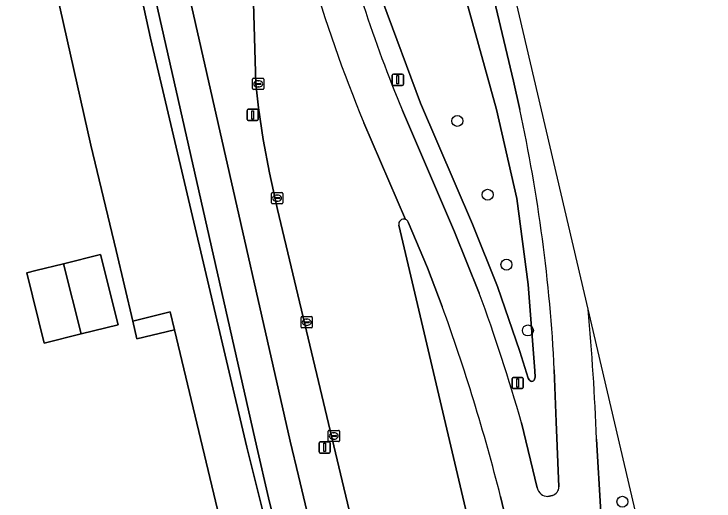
# Model space of a CAD drawing. Extents: x 158455 to 159797, y 387218 to 388672.
# Drawn here: x 159598.4 to 159660.8, y 388285.3 to 388328.7 of the extents above; entities that cross this region are included whole.
import ezdxf

# ---------------------------------------------------------------- set-up
doc = ezdxf.new("R2010")
doc.units = 0
for name, color, linetype in [('IMGEO_Berm_groen', 7, 'Continuous'), ('IMGEO_Boom', 7, 'Continuous'), ('IMGEO_Erf', 7, 'Continuous'), ('IMGEO_Fietspad_gesloten', 7, 'Continuous'), ('IMGEO_Groenvoorziening', 7, 'Continuous'), ('IMGEO_Kolk', 7, 'Continuous'), ('IMGEO_Lichtmast', 7, 'Continuous'), ('IMGEO_Loofbos', 7, 'Continuous'), ('IMGEO_OVBaan_gesloten', 7, 'Continuous'), ('IMGEO_Pand', 7, 'Continuous'), ('IMGEO_Rijbaan_regionaal_gesloten', 7, 'Continuous')]:
    doc.layers.add(name, color=color, linetype=linetype)

msp = doc.modelspace()

# ---------------------------------------------------------------- linework, layer by layer
at = {"layer": 'IMGEO_Berm_groen'}
for points in [[(159540.353, 388651.012), (159540.613, 388649.965), (159543.561, 388650.659), (159545.401, 388643.434), (159542.421, 388642.689), (159552.559, 388601.898), (159557.037, 388583.035), (159566.795, 388540.309), (159575.397, 388502.7), (159583.872, 388464.675), (159592.151, 388427.82), (159600.671, 388389.772), (159609.203, 388351.755), (159623.05, 388290.6), (159623.775, 388287.49), (159625.27, 388281.24), (159627.393, 388273.129), (159629.279, 388267.172), (159629.492, 388266.323)], [(159643.497, 388320.188), (159642.939, 388322.703), (159638.78, 388340.261), (159629.874, 388377.885), (159620.782, 388416.393), (159613.365, 388447.664), (159607.033, 388474.397), (159599.521, 388506.188), (159589.122, 388550.014), (159585.36, 388565.801)], [(159617.436, 388390.108), (159628.494, 388340.53), (159631.289, 388329.785), (159634.648, 388320.733), (159639.291, 388309.939), (159641.508, 388304.394), (159643.523, 388298.58), (159644.242, 388296.211), (159644.34, 388296.052), (159644.4, 388295.989), (159644.482, 388295.941), (159644.56, 388295.925), (159644.676, 388295.941), (159644.724, 388295.968), (159644.779, 388296.029), (159644.821, 388296.108), (159644.852, 388296.199), (159644.879, 388296.297), (159644.861, 388296.867), (159644.263, 388304.576), (159643.246, 388312.232), (159641.422, 388320.187), (159638.221, 388331.802), (159610.474, 388447.432)], [(159610.474, 388447.432), (159638.221, 388331.802), (159641.422, 388320.187), (159643.246, 388312.232), (159644.263, 388304.576), (159644.861, 388296.867), (159644.879, 388296.297), (159644.852, 388296.199), (159644.821, 388296.108), (159644.779, 388296.029), (159644.724, 388295.968), (159644.676, 388295.941), (159644.56, 388295.925), (159644.482, 388295.941), (159644.4, 388295.989), (159644.34, 388296.052), (159644.242, 388296.211), (159643.523, 388298.58), (159641.508, 388304.394), (159639.291, 388309.939), (159634.648, 388320.733), (159631.289, 388329.785), (159628.494, 388340.53), (159617.436, 388390.108)], [(159606.254, 388351.186), (159597.639, 388389.444), (159589.968, 388423.808), (159588.641, 388423.527), (159590.328, 388416.296), (159600.975, 388370.668), (159610.605, 388326.529), (159619.18, 388290.053), (159624.208, 388269.943)], [(159624.796, 388271.174), (159624.224, 388273.238), (159622.272, 388280.842), (159621.116, 388285.526), (159620.082, 388290.065), (159606.254, 388351.186)], [(159632.416, 388266.98), (159631.327, 388271.71), (159621.906, 388311.257), (159621.194, 388314.524), (159620.646, 388317.491), (159620.212, 388320.339), (159619.973, 388322.455), (159619.79, 388329.694), (159619.699, 388331.896), (159619.65, 388332.774)], [(159633.046, 388320.092), (159637.698, 388309.278), (159639.892, 388303.791)], [(159632.723, 388309.856), (159642.241, 388269.419)], [(159636.592, 388302.612), (159635.274, 388306.047), (159633.57, 388310.141)], [(159656.597, 388272.378), (159649.589, 388302.356)], [(159646.985, 388286.523), (159646.736, 388292.326), (159646.583, 388296.962)], [(159643.647, 388292.23), (159645.054, 388286.426)], [(159650.353, 388290.778), (159650.728, 388284.24), (159651.178, 388280.276), (159652.093, 388273.836), (159652.454, 388271.838)], [(159645.458, 388270.229), (159641.796, 388285.666)], [(159646.013, 388285.667), (159646.406, 388285.747)]]:
    msp.add_lwpolyline(points, dxfattribs=at)
for centre, radius, start, end in [((159752.151, 388369.545), 128.964, 193.67654, 202.54852), ((159503.875, 388289.819), 142.887, 2.8656, 12.27133), ((159633.163, 388309.95), 0.45, 69.38895, 191.98671), ((159633.158, 388309.946), 0.456, 25.36304, 68.95008), ((159494.474, 388250.169), 154.99, 15.74637, 20.24111), ((159465.298, 388240.737), 182.127, 14.28186, 19.86086), ((159417.807, 388281.239), 232.742, 2.34884, 5.20554), ((159646.181, 388286.519), 0.804, 286.23611, 0.30815), ((159646.003, 388286.64), 0.973, 192.68498, 270.59535)]:
    msp.add_arc(centre, radius, start, end, dxfattribs=at)
at = {"layer": 'IMGEO_Boom'}
for centre in [(159637.94, 388319.162), (159640.641, 388312.575), (159642.32, 388306.341), (159644.224, 388300.466), (159652.652, 388285.188)]:
    msp.add_circle(centre, 0.489, dxfattribs=at)
at = {"layer": 'IMGEO_Erf'}
msp.add_lwpolyline([(159597.62, 388259.535), (159599.978, 388263.249), (159614.966, 388266.631), (159620.545, 388267.854), (159612.727, 388300.512), (159609.396, 388299.733), (159609.026, 388301.301), (159607.543, 388307.594), (159605.284, 388316.997), (159599.228, 388344.019), (159597.485, 388343.619)], dxfattribs=at)
msp.add_lwpolyline([(159602.86, 388306.423), (159606.145, 388307.244), (159607.711, 388300.977), (159604.425, 388300.156), (159601.139, 388299.335), (159599.573, 388305.602), (159600.39, 388305.806)], close=True, dxfattribs=at)
at = {"layer": 'IMGEO_Fietspad_gesloten'}
for points in [[(159633.886, 388260.246), (159633.908, 388260.603), (159633.389, 388263.756), (159630.357, 388262.993), (159629.492, 388266.323), (159629.279, 388267.172), (159627.393, 388273.129), (159625.27, 388281.24), (159623.775, 388287.49), (159623.05, 388290.6), (159609.203, 388351.755), (159600.671, 388389.772), (159592.151, 388427.82), (159583.872, 388464.675), (159575.397, 388502.7), (159566.795, 388540.309), (159557.037, 388583.035), (159552.559, 388601.898), (159542.421, 388642.689), (159540.613, 388649.965), (159540.353, 388651.012), (159539.53, 388654.351), (159543.874, 388655.358), (159542.595, 388658.557)], [(159536.69, 388652.52), (159536.951, 388651.229), (159537.239, 388650.224), (159538.062, 388647.429), (159546.89, 388612.423), (159553.487, 388585.086), (159563.842, 388539.72), (159572.396, 388502.18), (159580.907, 388464.162), (159589.184, 388427.319), (159589.805, 388424.537), (159589.968, 388423.808), (159597.639, 388389.444), (159606.254, 388351.186), (159620.082, 388290.065), (159621.116, 388285.526), (159622.272, 388280.842), (159624.224, 388273.238), (159624.796, 388271.174), (159625.874, 388267.279), (159627.284, 388261.472), (159627.344, 388261.025)]]:
    msp.add_lwpolyline(points, dxfattribs=at)
at = {"layer": 'IMGEO_Groenvoorziening'}
msp.add_lwpolyline([(159612.727, 388300.512), (159612.342, 388302.118), (159609.026, 388301.301), (159609.396, 388299.733)], close=True, dxfattribs=at)
at = {"layer": 'IMGEO_Kolk'}
for p, q in [((159619.7, 388322.04), (159619.7, 388322.892)), ((159619.775, 388322.966), (159620.627, 388322.966)), ((159620.188, 388322.746), (159620.213, 388322.746)), ((159620.701, 388322.892), (159620.701, 388322.04)), ((159619.959, 388322.46), (159619.959, 388322.472)), ((159620.397, 388322.423), (159619.999, 388322.423)), ((159620.002, 388322.509), (159620.4, 388322.509)), ((159620.211, 388322.186), (159620.186, 388322.186)), ((159620.443, 388322.472), (159620.443, 388322.46)), ((159620.627, 388321.966), (159619.775, 388321.966)), ((159621.377, 388311.845), (159621.377, 388312.697)), ((159621.452, 388312.771), (159622.304, 388312.771)), ((159622.378, 388312.697), (159622.378, 388311.845)), ((159621.636, 388312.265), (159621.636, 388312.277)), ((159622.074, 388312.228), (159621.676, 388312.228)), ((159621.679, 388312.314), (159622.077, 388312.314)), ((159621.865, 388312.551), (159621.89, 388312.551)), ((159622.12, 388312.277), (159622.12, 388312.265)), ((159622.304, 388311.771), (159621.452, 388311.771)), ((159621.888, 388311.991), (159621.863, 388311.991)), ((159624.017, 388300.773), (159624.017, 388301.625)), ((159624.092, 388301.699), (159624.944, 388301.699)), ((159624.505, 388301.479), (159624.53, 388301.479)), ((159625.018, 388301.625), (159625.018, 388300.773)), ((159624.276, 388301.193), (159624.276, 388301.205)), ((159624.714, 388301.156), (159624.316, 388301.156)), ((159624.319, 388301.242), (159624.717, 388301.242)), ((159624.528, 388300.919), (159624.503, 388300.919)), ((159624.76, 388301.205), (159624.76, 388301.193)), ((159624.944, 388300.699), (159624.092, 388300.699)), ((159626.428, 388290.626), (159626.428, 388291.478)), ((159626.503, 388291.552), (159627.355, 388291.552)), ((159627.429, 388291.478), (159627.429, 388290.626)), ((159626.687, 388291.046), (159626.687, 388291.058)), ((159627.125, 388291.009), (159626.727, 388291.009)), ((159626.73, 388291.095), (159627.128, 388291.095)), ((159626.916, 388291.332), (159626.941, 388291.332)), ((159627.171, 388291.058), (159627.171, 388291.046)), ((159627.355, 388290.552), (159626.503, 388290.552)), ((159626.939, 388290.772), (159626.914, 388290.772))]:
    msp.add_line(p, q, dxfattribs=at)
for points in [[(159619.7, 388322.04), (159619.7, 388322.892)], [(159619.775, 388322.966), (159620.627, 388322.966)], [(159620.701, 388322.892), (159620.701, 388322.04)], [(159620.627, 388321.966), (159619.775, 388321.966)], [(159621.377, 388311.845), (159621.377, 388312.697)], [(159621.452, 388312.771), (159622.304, 388312.771)], [(159622.378, 388312.697), (159622.378, 388311.845)], [(159622.304, 388311.771), (159621.452, 388311.771)], [(159624.017, 388300.773), (159624.017, 388301.625)], [(159624.092, 388301.699), (159624.944, 388301.699)], [(159625.018, 388301.625), (159625.018, 388300.773)], [(159624.944, 388300.699), (159624.092, 388300.699)], [(159626.428, 388290.626), (159626.428, 388291.478)], [(159626.503, 388291.552), (159627.355, 388291.552)], [(159627.429, 388291.478), (159627.429, 388290.626)], [(159627.355, 388290.552), (159626.503, 388290.552)]]:
    msp.add_lwpolyline(points, dxfattribs=at)
for centre, radius, start, end in [((159619.777, 388322.89), 0.0765, 91.55205, 178.44795), ((159619.777, 388322.89), 0.0765, 91.55205, 178.44795), ((159620.625, 388322.89), 0.0765, 1.55205, 88.44795), ((159620.625, 388322.89), 0.0765, 1.55205, 88.44795), ((159619.777, 388322.042), 0.0765, 181.55205, 268.44795), ((159619.777, 388322.042), 0.0765, 181.55205, 268.44795), ((159619.999, 388322.469), 0.0403, 85.87752, 175.75265), ((159619.996, 388322.459), 0.0366, 178.93798, 274.71019), ((159620.4, 388322.466), 0.043, 264.86636, 352.45326), ((159620.404, 388322.471), 0.0386, 1.73085, 96.63898), ((159620.625, 388322.042), 0.0765, 271.55205, 358.44795), ((159620.625, 388322.042), 0.0765, 271.55205, 358.44795), ((159621.454, 388312.695), 0.0765, 91.55205, 178.44795), ((159621.454, 388312.695), 0.0765, 91.55205, 178.44795), ((159622.302, 388312.695), 0.0765, 1.55205, 88.44795), ((159622.302, 388312.695), 0.0765, 1.55205, 88.44795), ((159621.676, 388312.274), 0.0403, 85.87752, 175.75265), ((159621.673, 388312.264), 0.0366, 178.93798, 274.71019), ((159622.077, 388312.271), 0.043, 264.86636, 352.45326), ((159622.081, 388312.276), 0.0386, 1.73085, 96.63898), ((159621.454, 388311.847), 0.0765, 181.55205, 268.44795), ((159621.454, 388311.847), 0.0765, 181.55205, 268.44795), ((159622.302, 388311.847), 0.0765, 271.55205, 358.44795), ((159622.302, 388311.847), 0.0765, 271.55205, 358.44795), ((159624.094, 388301.623), 0.0765, 91.55205, 178.44795), ((159624.094, 388301.623), 0.0765, 91.55205, 178.44795), ((159624.942, 388301.623), 0.0765, 1.55205, 88.44795), ((159624.942, 388301.623), 0.0765, 1.55205, 88.44795), ((159624.316, 388301.202), 0.0403, 85.87752, 175.75265), ((159624.313, 388301.192), 0.0366, 178.93798, 274.71019), ((159624.717, 388301.199), 0.043, 264.86636, 352.45326), ((159624.721, 388301.204), 0.0386, 1.73085, 96.63898), ((159624.094, 388300.775), 0.0765, 181.55205, 268.44795), ((159624.094, 388300.775), 0.0765, 181.55205, 268.44795), ((159624.942, 388300.775), 0.0765, 271.55205, 358.44795), ((159624.942, 388300.775), 0.0765, 271.55205, 358.44795), ((159626.505, 388291.476), 0.0765, 91.55205, 178.44795), ((159626.505, 388291.476), 0.0765, 91.55205, 178.44795), ((159627.353, 388291.476), 0.0765, 1.55205, 88.44795), ((159627.353, 388291.476), 0.0765, 1.55205, 88.44795), ((159626.727, 388291.055), 0.0403, 85.87752, 175.75265), ((159626.724, 388291.045), 0.0366, 178.93798, 274.71019), ((159627.128, 388291.052), 0.043, 264.86636, 352.45326), ((159627.132, 388291.057), 0.0386, 1.73085, 96.63898), ((159626.505, 388290.628), 0.0765, 181.55205, 268.44795), ((159626.505, 388290.628), 0.0765, 181.55205, 268.44795), ((159627.353, 388290.628), 0.0765, 271.55205, 358.44795), ((159627.353, 388290.628), 0.0765, 271.55205, 358.44795)]:
    msp.add_arc(centre, radius, start, end, dxfattribs=at)
for centre, major_axis, ratio, start_param, end_param in [((159620.187, 388322.466), (-0.387, 0.002), 0.722429, 4.712389, 7.853982), ((159620.212, 388322.466), (-0.39, 0.002), 0.717154, 1.570796, 4.712389), ((159621.864, 388312.271), (-0.387, 0.002), 0.722429, 4.712389, 7.853982), ((159621.889, 388312.271), (-0.39, 0.002), 0.717154, 1.570796, 4.712389), ((159624.504, 388301.199), (-0.387, 0.002), 0.722429, 4.712389, 7.853982), ((159624.529, 388301.199), (-0.39, 0.002), 0.717154, 1.570796, 4.712389), ((159626.915, 388291.052), (-0.387, 0.002), 0.722429, 4.712389, 7.853982), ((159626.94, 388291.052), (-0.39, 0.002), 0.717154, 1.570796, 4.712389)]:
    msp.add_ellipse(centre, major_axis=major_axis, ratio=ratio, start_param=start_param, end_param=end_param, dxfattribs=at)
at = {"layer": 'IMGEO_Lichtmast'}
for p, q in [((159632.242, 388323.334), (159633.032, 388323.334)), ((159633.032, 388323.334), (159632.242, 388323.334)), ((159632.142, 388322.434), (159632.142, 388323.234)), ((159632.142, 388323.234), (159632.142, 388322.434)), ((159633.132, 388323.234), (159633.132, 388322.434)), ((159633.132, 388322.434), (159633.132, 388323.234)), ((159633.032, 388322.334), (159632.242, 388322.334)), ((159632.242, 388322.334), (159633.032, 388322.334)), ((159619.31, 388320.196), (159620.1, 388320.196)), ((159620.1, 388320.196), (159619.31, 388320.196)), ((159619.21, 388319.296), (159619.21, 388320.096)), ((159619.21, 388320.096), (159619.21, 388319.296)), ((159620.2, 388320.096), (159620.2, 388319.296)), ((159620.2, 388319.296), (159620.2, 388320.096)), ((159620.1, 388319.196), (159619.31, 388319.196)), ((159619.31, 388319.196), (159620.1, 388319.196)), ((159642.82, 388295.382), (159642.82, 388296.182)), ((159642.82, 388296.182), (159642.82, 388295.382)), ((159642.92, 388296.282), (159643.71, 388296.282)), ((159643.71, 388296.282), (159642.92, 388296.282)), ((159643.81, 388296.182), (159643.81, 388295.382)), ((159643.81, 388295.382), (159643.81, 388296.182)), ((159643.71, 388295.282), (159642.92, 388295.282)), ((159642.92, 388295.282), (159643.71, 388295.282)), ((159625.618, 388289.634), (159625.618, 388290.434)), ((159625.618, 388290.434), (159625.618, 388289.634)), ((159625.718, 388290.534), (159626.508, 388290.534)), ((159626.508, 388290.534), (159625.718, 388290.534)), ((159626.608, 388290.434), (159626.608, 388289.634)), ((159626.608, 388289.634), (159626.608, 388290.434)), ((159626.508, 388289.534), (159625.718, 388289.534)), ((159625.718, 388289.534), (159626.508, 388289.534))]:
    msp.add_line(p, q, dxfattribs=at)
for points in [[(159632.562, 388323.209), (159632.712, 388323.209), (159632.712, 388322.459), (159632.562, 388322.459), (159632.562, 388323.209)], [(159619.63, 388320.071), (159619.78, 388320.071), (159619.78, 388319.321), (159619.63, 388319.321), (159619.63, 388320.071)], [(159643.24, 388296.157), (159643.39, 388296.157), (159643.39, 388295.407), (159643.24, 388295.407), (159643.24, 388296.157)], [(159626.038, 388290.409), (159626.188, 388290.409), (159626.188, 388289.659), (159626.038, 388289.659), (159626.038, 388290.409)]]:
    msp.add_lwpolyline(points, dxfattribs=at)
for centre, start, end in [((159632.242, 388323.234), 90, 180), ((159632.242, 388323.234), 90, 180), ((159633.032, 388323.234), 0, 90), ((159633.032, 388323.234), 360, 90), ((159632.242, 388322.434), 180, 270), ((159632.242, 388322.434), 180, 270), ((159633.032, 388322.434), 270, 0), ((159633.032, 388322.434), 270, 0), ((159619.31, 388320.096), 90, 180), ((159619.31, 388320.096), 90, 180), ((159620.1, 388320.096), 0, 90), ((159620.1, 388320.096), 360, 90), ((159619.31, 388319.296), 180, 270), ((159619.31, 388319.296), 180, 270), ((159620.1, 388319.296), 270, 0), ((159620.1, 388319.296), 270, 0), ((159642.92, 388296.182), 90, 180), ((159642.92, 388296.182), 90, 180), ((159643.71, 388296.182), 0, 90), ((159643.71, 388296.182), 360, 90), ((159642.92, 388295.382), 180, 270), ((159642.92, 388295.382), 180, 270), ((159643.71, 388295.382), 270, 0), ((159643.71, 388295.382), 270, 0), ((159625.718, 388290.434), 90, 180), ((159625.718, 388290.434), 90, 180), ((159626.508, 388290.434), 0, 90), ((159626.508, 388290.434), 360, 90), ((159625.718, 388289.634), 180, 270), ((159625.718, 388289.634), 180, 270), ((159626.508, 388289.634), 270, 0), ((159626.508, 388289.634), 270, 0)]:
    msp.add_arc(centre, 0.1, start, end, dxfattribs=at)
at = {"layer": 'IMGEO_Loofbos'}
for points in [[(159600.975, 388370.668), (159590.328, 388416.296), (159588.641, 388423.527), (159584.033, 388422.45), (159585.749, 388415.231), (159591.599, 388390.626), (159587.929, 388389.743), (159588.339, 388387.99), (159590.365, 388379.327), (159589.115, 388379.011), (159597.485, 388343.619), (159599.228, 388344.019), (159605.284, 388316.997), (159607.543, 388307.594), (159609.026, 388301.301), (159612.342, 388302.118), (159612.727, 388300.512), (159620.545, 388267.854), (159621.049, 388267.964)], [(159624.208, 388269.943), (159619.18, 388290.053), (159610.605, 388326.529), (159600.975, 388370.668)]]:
    msp.add_lwpolyline(points, dxfattribs=at)
at = {"layer": 'IMGEO_OVBaan_gesloten'}
for points in [[(159649.589, 388302.356), (159626.3, 388401.971), (159588.8, 388554.409), (159575.537, 388608.044), (159573.647, 388616.631)], [(159585.36, 388565.801), (159589.122, 388550.014), (159599.521, 388506.188), (159607.033, 388474.397), (159613.365, 388447.664), (159620.782, 388416.393), (159629.874, 388377.885), (159638.78, 388340.261), (159642.939, 388322.703), (159643.497, 388320.188)], [(159639.892, 388303.791), (159637.698, 388309.278), (159633.046, 388320.092)], [(159629.603, 388319), (159633.322, 388310.371)], [(159633.57, 388310.141), (159635.274, 388306.047), (159636.592, 388302.612)], [(159646.583, 388296.962), (159646.736, 388292.326), (159646.985, 388286.523)], [(159645.054, 388286.426), (159643.647, 388292.23)], [(159641.796, 388285.666), (159645.458, 388270.229), (159646.222, 388266.858), (159646.859, 388264.124), (159647, 388263.517), (159648.346, 388257.892), (159654.092, 388233.746), (159660.811, 388234.68), (159660.779, 388234.813), (159659.898, 388238.585), (159658.776, 388243.336), (159658.523, 388244.298), (159654.839, 388260.104), (159653.672, 388265.18), (159653.57, 388265.706), (159653.046, 388268.406), (159652.454, 388271.838), (159652.093, 388273.836), (159651.178, 388280.276), (159650.728, 388284.24), (159650.353, 388290.778)], [(159646.406, 388285.747), (159646.013, 388285.667)]]:
    msp.add_lwpolyline(points, dxfattribs=at)
for centre, radius, start, end in [((159752.151, 388369.545), 128.964, 193.67654, 202.54852), ((159751.608, 388369.244), 131.946, 196.06476, 202.38257), ((159503.875, 388289.819), 142.887, 2.8656, 12.27133), ((159633.158, 388309.946), 0.456, 25.36304, 68.95008), ((159494.474, 388250.169), 154.99, 15.74637, 20.24111), ((159465.298, 388240.737), 182.127, 14.28186, 19.86086), ((159417.807, 388281.239), 232.742, 2.34884, 5.20554), ((159646.181, 388286.519), 0.804, 286.23611, 0.30815), ((159646.003, 388286.64), 0.973, 192.68498, 270.59535)]:
    msp.add_arc(centre, radius, start, end, dxfattribs=at)
at = {"layer": 'IMGEO_Pand'}
for points in [[(159604.425, 388300.156), (159607.711, 388300.977), (159606.145, 388307.244), (159602.86, 388306.423)], [(159604.425, 388300.156), (159602.86, 388306.423), (159600.39, 388305.806), (159599.573, 388305.602), (159601.139, 388299.335)]]:
    msp.add_lwpolyline(points, close=True, dxfattribs=at)
at = {"layer": 'IMGEO_Rijbaan_regionaal_gesloten'}
for points in [[(159619.65, 388332.774), (159619.699, 388331.896), (159619.79, 388329.694), (159619.973, 388322.455), (159620.212, 388320.339), (159620.646, 388317.491), (159621.194, 388314.524), (159621.906, 388311.257), (159631.327, 388271.71), (159632.416, 388266.98), (159633.389, 388263.756), (159633.908, 388260.603), (159633.886, 388260.246), (159633.886, 388259.961), (159633.866, 388259.002), (159633.794, 388258.224), (159633.532, 388256.933), (159633.352, 388256.311)], [(159633.322, 388310.371), (159629.603, 388319)], [(159643.839, 388263.011), (159643.024, 388266.08), (159642.241, 388269.419), (159632.723, 388309.856)]]:
    msp.add_lwpolyline(points, dxfattribs=at)
for centre, radius, start, end in [((159751.608, 388369.244), 131.946, 196.06476, 202.38257), ((159633.163, 388309.95), 0.45, 69.38895, 191.98671)]:
    msp.add_arc(centre, radius, start, end, dxfattribs=at)

doc.saveas('drawing.dxf')
